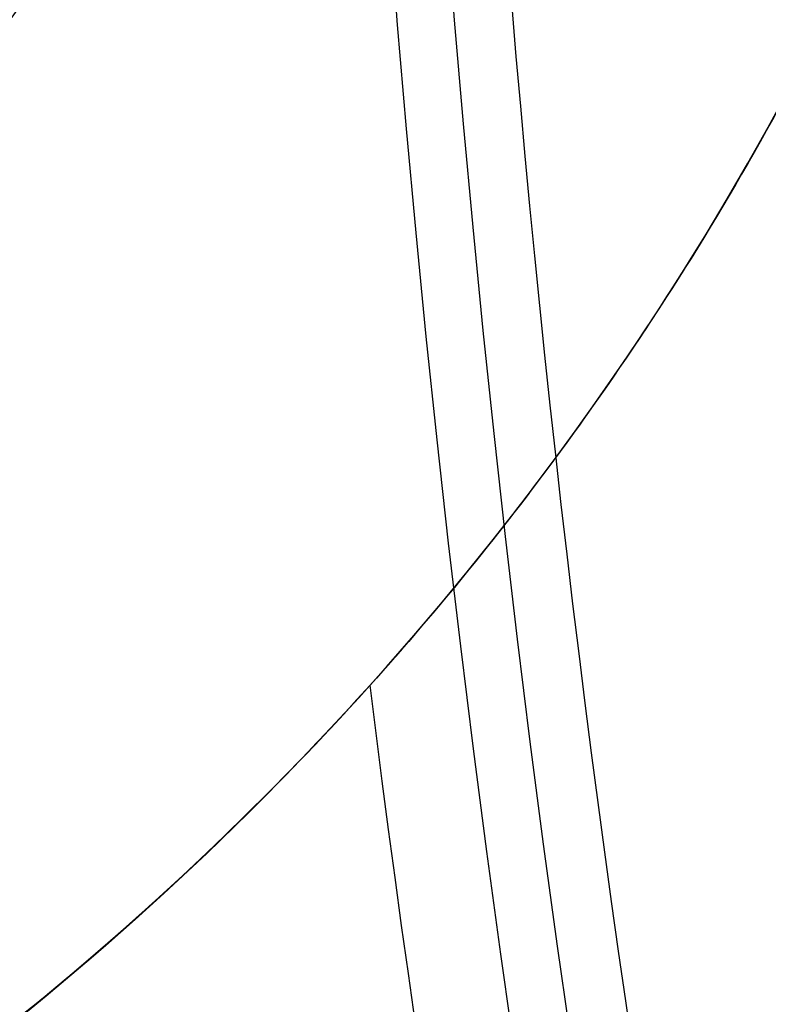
# Model space of a CAD drawing. Header units: millimetres. Extents: x -90 to 90, y -91 to 90.
# Tile 390 of 656: x -14.369 to -13.726, y -2.014 to -1.169. Entities that reach past the tile are written whole.
import ezdxf

# ---------------------------------------------------------------- set-up
doc = ezdxf.new("R2010")
doc.units = ezdxf.units.MM
doc.layers.add('Layer 01', color=7, linetype='Continuous', true_color=0x000000)

# ---------------------------------------------------------------- blocks, each defined once
blk = doc.blocks.new('PRT0036.stp')
at = {"layer": 'Layer 01', "extrusion": (0, 1, 0)}
blk.add_arc((16, 0, 9.046590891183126), 2.599999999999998, 129.7438298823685, 230.256170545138, dxfattribs=at)
at = {"layer": 'Layer 01', "extrusion": (0, -1, 0)}
for centre, radius, start in [((0, 0, -7.283974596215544), 34, 0), ((0, 0, -4.249999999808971), 34, 91.68538595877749), ((0, 0, -0.3000000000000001), 32, 0), ((0, 0, -0.3000000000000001), 22, 0)]:
    blk.add_arc(centre, radius, start, 180, dxfattribs=at)
at = {"layer": 'Layer 01'}
for points, knots in [([(0, 10, 33), (-2.159844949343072, 10.00000000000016, 33.00000000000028), (-4.319636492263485, 10.00000000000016, 32.78727909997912), (-8.556324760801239, 10.00000000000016, 31.94454940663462), (-10.63311672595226, 10.00000000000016, 31.31456145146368), (-14.62398981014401, 10.00000000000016, 29.66148769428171), (-16.53797224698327, 10.00000000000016, 28.63844276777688), (-20.12966313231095, 10.00000000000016, 26.23855164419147), (-21.80728276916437, 10.00000000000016, 24.86176478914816), (-24.86176478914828, 10.00000000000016, 21.80728276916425), (-26.23855164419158, 10.00000000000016, 20.12966313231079), (-28.63844276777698, 10.00000000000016, 16.53797224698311), (-29.66148769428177, 10.00000000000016, 14.62398981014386), (-31.31456145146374, 10.00000000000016, 10.6331167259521), (-31.94454940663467, 10.00000000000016, 8.556324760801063), (-32.78727909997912, 10.00000000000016, 4.319636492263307), (-33.00000000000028, 10.00000000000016, 2.159844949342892), (-33.00000000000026, 10.00000000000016, -2.159844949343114), (-32.78727909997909, 10.00000000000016, -4.319636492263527), (-31.94454940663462, 10.00000000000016, -8.556324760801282), (-31.31456145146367, 10.00000000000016, -10.63311672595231), (-29.66148769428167, 10.00000000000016, -14.62398981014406), (-28.63844276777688, 10.00000000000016, -16.53797224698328), (-26.23855164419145, 10.00000000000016, -20.12966313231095), (-24.86176478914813, 10.00000000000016, -21.80728276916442), (-21.80728276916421, 10.00000000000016, -24.86176478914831), (-20.12966313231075, 10.00000000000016, -26.23855164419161), (-16.53797224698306, 10.00000000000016, -28.638442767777), (-14.62398981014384, 10.00000000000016, -29.66148769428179), (-10.63311672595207, 10.00000000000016, -31.31456145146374), (-8.556324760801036, 10.00000000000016, -31.94454940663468), (-4.31963649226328, 10.00000000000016, -32.78727909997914), (-2.159844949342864, 10.00000000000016, -33.00000000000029), (0, 10, -33)], [-103.8389079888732, -103.8389079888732, -103.8389079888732, -103.8389079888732, -97.34897623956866, -97.34897623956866, -90.85904449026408, -90.85904449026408, -84.36911274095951, -84.36911274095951, -77.87918099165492, -77.87918099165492, -71.38924924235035, -71.38924924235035, -64.89931749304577, -64.89931749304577, -58.40938574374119, -58.40938574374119, -51.91945399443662, -51.91945399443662, -45.42952224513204, -45.42952224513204, -38.93959049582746, -38.93959049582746, -32.44965874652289, -32.44965874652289, -25.95972699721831, -25.95972699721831, -19.46979524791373, -19.46979524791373, -12.97986349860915, -12.97986349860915, -6.489931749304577, -6.489931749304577, 0, 0, 0, 0]), ([(14.1741475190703, 9.390205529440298, 0.1848618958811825), (14.150997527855, 9.390205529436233, 1.959870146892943), (13.79056606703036, 9.390205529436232, 3.729894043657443), (12.44495686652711, 9.390205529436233, 7.015331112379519), (11.46022288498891, 9.390205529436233, 8.529660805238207), (9.003000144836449, 9.390205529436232, 11.09224100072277), (7.531321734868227, 9.390205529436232, 12.13964640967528), (4.305237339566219, 9.390205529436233, 13.62192179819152), (2.551895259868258, 9.390205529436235, 14.05630294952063), (-0.9930523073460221, 9.390205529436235, 14.25151462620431), (-2.783488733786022, 9.390205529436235, 14.01228077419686), (-6.152823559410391, 9.390205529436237, 12.89319914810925), (-7.73061081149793, 9.390205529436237, 12.01372042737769), (-10.45435276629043, 9.390205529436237, 9.73644340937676), (-11.59940922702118, 9.390205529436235, 8.3393961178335), (-13.29763032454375, 9.390205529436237, 5.221575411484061), (-13.85023491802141, 9.390205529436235, 3.501830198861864), (-14.0681448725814, 9.390205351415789, 1.74009654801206)], [-42.85333649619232, -42.85333649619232, -42.85333649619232, -42.85333649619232, -37.49666943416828, -37.49666943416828, -32.14000237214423, -32.14000237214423, -26.78333531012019, -26.78333531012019, -21.42666824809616, -21.42666824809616, -16.07000118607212, -16.07000118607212, -10.71333412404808, -10.71333412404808, -5.35666706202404, -5.35666706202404, 0, 0, 0, 0]), ([(-14.9417249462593, 8.29999999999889, 2.374879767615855), (-14.71239990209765, 8.3, 2.272689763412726), (-14.50172978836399, 8.299999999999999, 2.139591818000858), (-14.12019176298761, 8.3, 1.813708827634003), (-13.95588208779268, 8.3, 1.626114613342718), (-13.6825780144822, 8.300000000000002, 1.205310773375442), (-13.578349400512, 8.3, 0.9789632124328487), (-13.4356698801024, 8.300000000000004, 0.4975178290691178), (-13.4, 8.3, 0.2514376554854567), (-13.4, 8.3)], [0, 0, 0, 0, 0.7511484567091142, 0.7511484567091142, 1.502296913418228, 1.502296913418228, 2.253445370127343, 2.253445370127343, 3.004593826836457, 3.004593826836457, 3.004593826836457, 3.004593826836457]), ([(-34, 8.267949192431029), (-34.00000000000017, 8.26794919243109, 2.225294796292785), (-33.78083301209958, 8.26794919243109, 4.450534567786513), (-32.91256605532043, 8.26794919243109, 8.815607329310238), (-32.26348755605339, 8.26794919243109, 10.95533238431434), (-30.56032065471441, 8.26794919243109, 15.06714101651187), (-29.50627436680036, 8.26794919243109, 17.03912292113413), (-27.03365926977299, 8.26794919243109, 20.73965292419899), (-25.6151516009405, 8.26794919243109, 22.46810951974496), (-22.46810951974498, 8.267949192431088, 25.61515160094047), (-20.73965292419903, 8.267949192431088, 27.03365926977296), (-17.03912292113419, 8.267949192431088, 29.50627436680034), (-15.06714101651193, 8.267949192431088, 30.56032065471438), (-10.9553323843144, 8.267949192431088, 32.26348755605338), (-8.815607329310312, 8.267949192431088, 32.91256605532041), (-4.450534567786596, 8.267949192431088, 33.78083301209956), (-2.22529479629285, 8.267949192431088, 34.00000000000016), (0, 8.26794919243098, 34)], [-53.49277078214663, -53.49277078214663, -53.49277078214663, -53.49277078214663, -46.8061744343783, -46.8061744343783, -40.11957808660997, -40.11957808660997, -33.43298173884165, -33.43298173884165, -26.74638539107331, -26.74638539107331, -20.05978904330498, -20.05978904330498, -13.37319269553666, -13.37319269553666, -6.686596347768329, -6.686596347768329, 0, 0, 0, 0]), ([(-34, 6.3), (-34.00000000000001, 6.300000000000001, 2.225294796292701), (-33.78083301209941, 6.300000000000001, 4.450534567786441), (-32.91256605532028, 6.300000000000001, 8.815607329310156), (-32.26348755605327, 6.300000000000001, 10.95533238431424), (-30.56032065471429, 6.300000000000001, 15.06714101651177), (-29.50627436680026, 6.300000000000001, 17.039122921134), (-27.0336592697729, 6.300000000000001, 20.73965292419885), (-25.61515160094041, 6.300000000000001, 22.46810951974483), (-22.4681095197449, 6.3, 25.61515160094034), (-20.73965292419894, 6.300000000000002, 27.03365926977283), (-17.03912292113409, 6.3, 29.5062743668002), (-15.06714101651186, 6.300000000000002, 30.56032065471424), (-10.95533238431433, 6.300000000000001, 32.26348755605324), (-8.815607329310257, 6.300000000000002, 32.91256605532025), (-4.450534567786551, 6.3, 33.7808330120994), (-2.225294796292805, 6.300000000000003, 34.00000000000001), (2.22529479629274, 6.300000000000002, 34.00000000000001), (4.450534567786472, 6.300000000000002, 33.78083301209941), (8.815607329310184, 6.299999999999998, 32.91256605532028), (10.95533238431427, 6.300000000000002, 32.26348755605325), (15.06714101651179, 6.3, 30.56032065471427), (17.03912292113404, 6.300000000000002, 29.50627436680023), (20.73965292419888, 6.3, 27.03365926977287), (22.46810951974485, 6.300000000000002, 25.61515160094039), (25.61515160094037, 6.3, 22.46810951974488), (27.03365926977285, 6.300000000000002, 20.73965292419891), (29.50627436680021, 6.299999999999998, 17.03912292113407), (30.56032065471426, 6.300000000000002, 15.06714101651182), (32.26348755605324, 6.3, 10.9553323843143), (32.91256605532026, 6.300000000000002, 8.815607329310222), (33.78083301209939, 6.299999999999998, 4.450534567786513), (33.99999999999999, 6.3, 2.225294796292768), (34, 6.3)], [0, 0, 0, 0, 6.686596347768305, 6.686596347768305, 13.37319269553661, 13.37319269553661, 20.05978904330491, 20.05978904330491, 26.74638539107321, 26.74638539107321, 33.43298173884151, 33.43298173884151, 40.11957808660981, 40.11957808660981, 46.80617443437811, 46.80617443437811, 53.49277078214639, 53.49277078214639, 60.1793671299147, 60.1793671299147, 66.86596347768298, 66.86596347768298, 73.55255982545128, 73.55255982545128, 80.23915617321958, 80.23915617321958, 86.92575252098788, 86.92575252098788, 93.61234886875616, 93.61234886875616, 100.2989452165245, 100.2989452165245, 106.9855415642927, 106.9855415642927, 106.9855415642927, 106.9855415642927]), ([(-33.2, 5.5), (-33.2, 5.499999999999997, 2.172934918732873), (-32.98598988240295, 5.499999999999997, 4.345816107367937), (-32.13815273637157, 5.499999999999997, 8.608181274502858), (-31.50434667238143, 5.499999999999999, 10.69755985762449), (-29.84125428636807, 5.5, 14.71262005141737), (-28.81200908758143, 5.499999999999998, 16.6382023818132), (-26.39757316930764, 5.499999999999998, 20.25166109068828), (-25.01244215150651, 5.499999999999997, 21.93944811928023), (-21.93944811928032, 5.499999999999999, 25.01244215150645), (-20.25166109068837, 5.499999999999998, 26.39757316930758), (-16.63820238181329, 5.499999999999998, 28.81200908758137), (-14.71262005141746, 5.499999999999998, 29.84125428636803), (-10.69755985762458, 5.499999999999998, 31.50434667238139), (-8.608181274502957, 5.499999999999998, 32.13815273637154), (-4.345816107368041, 5.499999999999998, 32.98598988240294), (-2.172934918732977, 5.499999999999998, 33.2), (2.172934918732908, 5.499999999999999, 33.2), (4.345816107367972, 5.499999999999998, 32.98598988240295), (8.60818127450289, 5.499999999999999, 32.13815273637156), (10.69755985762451, 5.499999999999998, 31.50434667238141), (14.71262005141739, 5.499999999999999, 29.84125428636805), (16.63820238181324, 5.499999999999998, 28.81200908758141), (20.25166109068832, 5.499999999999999, 26.39757316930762), (21.93944811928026, 5.499999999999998, 25.01244215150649), (25.01244215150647, 5.499999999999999, 21.93944811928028), (26.3975731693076, 5.499999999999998, 20.25166109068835), (28.81200908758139, 5.499999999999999, 16.63820238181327), (29.84125428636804, 5.499999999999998, 14.71262005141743), (31.50434667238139, 5.499999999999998, 10.69755985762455), (32.13815273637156, 5.499999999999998, 8.608181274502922), (32.98598988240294, 5.499999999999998, 4.345816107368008), (33.2, 5.499999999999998, 2.172934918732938), (33.2, 5.5)], [-104.4682347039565, -104.4682347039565, -104.4682347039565, -104.4682347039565, -97.93897003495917, -97.93897003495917, -91.4097053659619, -91.4097053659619, -84.88044069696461, -84.88044069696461, -78.35117602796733, -78.35117602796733, -71.82191135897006, -71.82191135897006, -65.29264668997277, -65.29264668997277, -58.76338202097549, -58.76338202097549, -52.23411735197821, -52.23411735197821, -45.70485268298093, -45.70485268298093, -39.17558801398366, -39.17558801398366, -32.64632334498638, -32.64632334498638, -26.1170586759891, -26.1170586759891, -19.58779400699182, -19.58779400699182, -13.05852933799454, -13.05852933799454, -6.529264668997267, -6.529264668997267, 0, 0, 0, 0]), ([(34, 4.7), (34, 4.700000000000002, 2.225294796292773), (33.78083301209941, 4.700000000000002, 4.45053456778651), (32.91256605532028, 4.700000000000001, 8.81560732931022), (32.26348755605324, 4.700000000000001, 10.9553323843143), (30.56032065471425, 4.700000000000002, 15.06714101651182), (29.50627436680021, 4.699999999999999, 17.03912292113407), (27.03365926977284, 4.700000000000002, 20.73965292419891), (25.61515160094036, 4.700000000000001, 22.46810951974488), (22.46810951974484, 4.700000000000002, 25.61515160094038), (20.73965292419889, 4.700000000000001, 27.03365926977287), (17.03912292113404, 4.700000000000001, 29.50627436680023), (15.06714101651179, 4.700000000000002, 30.56032065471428), (10.95533238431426, 4.7, 32.26348755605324), (8.815607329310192, 4.700000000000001, 32.91256605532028), (4.450534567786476, 4.7, 33.78083301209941), (2.225294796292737, 4.700000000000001, 34), (-2.225294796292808, 4.7, 34), (-4.450534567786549, 4.700000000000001, 33.7808330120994), (-8.81560732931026, 4.7, 32.91256605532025), (-10.95533238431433, 4.700000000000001, 32.26348755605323), (-15.06714101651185, 4.699999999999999, 30.56032065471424), (-17.0391229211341, 4.700000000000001, 29.50627436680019), (-20.73965292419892, 4.7, 27.03365926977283), (-22.46810951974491, 4.7, 25.61515160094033), (-25.61515160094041, 4.700000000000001, 22.46810951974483), (-27.03365926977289, 4.700000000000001, 20.73965292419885), (-29.50627436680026, 4.7, 17.03912292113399), (-30.56032065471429, 4.700000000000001, 15.06714101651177), (-32.26348755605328, 4.700000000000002, 10.95533238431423), (-32.91256605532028, 4.700000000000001, 8.815607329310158), (-33.78083301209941, 4.700000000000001, 4.450534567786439), (-34.00000000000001, 4.700000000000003, 2.225294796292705), (-34, 4.7)], [0, 0, 0, 0, 6.686596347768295, 6.686596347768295, 13.37319269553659, 13.37319269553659, 20.05978904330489, 20.05978904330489, 26.74638539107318, 26.74638539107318, 33.43298173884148, 33.43298173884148, 40.11957808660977, 40.11957808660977, 46.80617443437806, 46.80617443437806, 53.49277078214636, 53.49277078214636, 60.17936712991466, 60.17936712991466, 66.86596347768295, 66.86596347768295, 73.55255982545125, 73.55255982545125, 80.23915617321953, 80.23915617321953, 86.92575252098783, 86.92575252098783, 93.61234886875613, 93.61234886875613, 100.2989452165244, 100.2989452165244, 106.9855415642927, 106.9855415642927, 106.9855415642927, 106.9855415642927]), ([(-1.000050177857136, 3.799999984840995, 35.1530785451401), (-3.259147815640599, 3.799999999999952, 35.0888117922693), (-5.511988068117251, 3.79999999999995, 34.80610212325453), (-9.921862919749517, 3.79999999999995, 33.81424838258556), (-12.07879615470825, 3.79999999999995, 33.10512710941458), (-16.21692616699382, 3.799999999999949, 31.28670745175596), (-18.19802782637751, 3.799999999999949, 30.17745086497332), (-21.91107574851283, 3.799999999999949, 27.59984632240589), (-23.64293666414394, 3.79999999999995, 26.13155761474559), (-26.79331654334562, 3.799999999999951, 22.89028060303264), (-28.2117630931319, 3.79999999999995, 21.11736680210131), (-30.6827384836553, 3.79999999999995, 17.33252193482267), (-31.73521052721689, 3.799999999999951, 15.32067786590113), (-33.43522012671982, 3.799999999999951, 11.13251151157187), (-34.08271860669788, 3.799999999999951, 8.956285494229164), (-34.94876903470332, 3.799999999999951, 4.519988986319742), (-35.16730107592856, 3.79999999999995, 2.260020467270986), (-35.1673010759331, 3.799999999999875)], [-54.32439559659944, -54.32439559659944, -54.32439559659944, -54.32439559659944, -47.53384614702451, -47.53384614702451, -40.74329669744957, -40.74329669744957, -33.95274724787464, -33.95274724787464, -27.16219779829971, -27.16219779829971, -20.37164834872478, -20.37164834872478, -13.58109889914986, -13.58109889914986, -6.79054944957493, -6.79054944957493, 0, 0, 0, 0]), ([(-34, 3.799999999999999), (-33.99999999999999, 3.799999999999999, 2.183620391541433), (-33.78898997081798, 3.8, 4.367190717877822), (-32.95273972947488, 3.799999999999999, 8.653620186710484), (-32.32751869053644, 3.8, 10.75638105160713), (-30.68596611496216, 3.8, 14.80336723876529), (-29.6696722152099, 3.8, 16.74749977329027), (-27.28356780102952, 3.8, 20.40527201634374), (-25.91381199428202, 3.8, 22.11882786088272), (-22.87146057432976, 3.800000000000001, 25.25201950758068), (-21.19893471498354, 3.800000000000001, 26.67158347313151), (-17.61292747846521, 3.800000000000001, 29.16424152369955), (-15.69952831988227, 3.800000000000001, 30.23727845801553), (-11.7025760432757, 3.800000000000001, 31.99715474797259), (-9.61911456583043, 3.800000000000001, 32.68395375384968), (-5.359136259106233, 3.800000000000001, 33.64591886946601), (-3.182717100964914, 3.800000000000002, 33.92106292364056), (-1.00002211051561, 3.79999999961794, 33.98528974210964)], [-52.48788277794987, -52.48788277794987, -52.48788277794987, -52.48788277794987, -45.92689743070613, -45.92689743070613, -39.3659120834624, -39.3659120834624, -32.80492673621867, -32.80492673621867, -26.24394138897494, -26.24394138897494, -19.6829560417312, -19.6829560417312, -13.12197069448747, -13.12197069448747, -6.560985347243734, -6.560985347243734, 0, 0, 0, 0]), ([(-19.85428280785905, 2.899999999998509, 2.22724458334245e-08), (-19.85428280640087, 2.899999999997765, 1.299459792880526), (-19.72630035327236, 2.899999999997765, 2.598887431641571), (-19.21927630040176, 2.899999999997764, 5.147869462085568), (-18.84024723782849, 2.899999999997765, 6.397360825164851), (-17.84568378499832, 2.899999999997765, 8.798449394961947), (-17.23017398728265, 2.899999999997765, 9.949987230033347), (-15.78629165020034, 2.899999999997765, 12.1109098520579), (-14.95795481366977, 2.899999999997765, 13.12024120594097), (-13.12024118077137, 2.899999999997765, 14.95795483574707), (-12.11090982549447, 2.899999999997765, 15.78629167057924), (-9.94998720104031, 2.899999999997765, 17.23017400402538), (-8.798449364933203, 2.899999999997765, 17.84568379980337), (-6.397360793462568, 2.899999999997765, 18.84024724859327), (-5.147869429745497, 2.899999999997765, 19.21927630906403), (-2.598887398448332, 2.899999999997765, 19.72630035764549), (-1.299459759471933, 2.899999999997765, 19.85428280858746), (1.299459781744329, 2.899999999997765, 19.85428280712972), (2.598887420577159, 2.899999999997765, 19.72630035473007), (5.147869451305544, 2.899999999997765, 19.21927630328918), (6.397360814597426, 2.899999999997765, 18.84024724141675), (8.79844938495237, 2.899999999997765, 17.84568378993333), (9.949987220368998, 2.899999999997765, 17.23017399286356), (12.11090984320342, 2.899999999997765, 15.78629165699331), (13.12024119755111, 2.899999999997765, 14.95795482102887), (14.95795482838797, 2.899999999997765, 13.12024118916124), (15.78629166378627, 2.899999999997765, 12.11090983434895), (17.23017399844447, 2.899999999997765, 9.949987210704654), (17.84568379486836, 2.899999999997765, 8.798449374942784), (18.84024724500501, 2.899999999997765, 6.397360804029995), (19.21927630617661, 2.899999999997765, 5.147869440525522), (19.72630035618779, 2.899999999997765, 2.598887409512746), (19.85428280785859, 2.899999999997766, 1.299459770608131), (19.85428280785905, 2.899999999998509)], [-62.47415287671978, -62.47415287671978, -62.47415287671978, -62.47415287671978, -58.56951832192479, -58.56951832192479, -54.66488376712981, -54.66488376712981, -50.76024921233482, -50.76024921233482, -46.85561465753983, -46.85561465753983, -42.95098010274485, -42.95098010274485, -39.04634554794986, -39.04634554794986, -35.14171099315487, -35.14171099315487, -31.23707643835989, -31.23707643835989, -27.3324418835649, -27.3324418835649, -23.42780732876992, -23.42780732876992, -19.52317277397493, -19.52317277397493, -15.61853821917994, -15.61853821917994, -11.71390366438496, -11.71390366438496, -7.809269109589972, -7.809269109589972, -3.904634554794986, -3.904634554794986, 0, 0, 0, 0]), ([(10.94464458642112, 0.6, 30.07016386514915), (9.74065215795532, 0.5999999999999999, 30.50838127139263), (8.514049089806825, 0.5999999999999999, 30.87313918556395), (6.018831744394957, 0.6000000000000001, 31.45498748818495), (4.757202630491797, 0.6000000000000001, 31.67031383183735), (2.210277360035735, 0.6000000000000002, 31.94929181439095), (0.931944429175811, 0.6000000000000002, 32.01204827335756), (-1.630062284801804, 0.6000000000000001, 31.98414404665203), (-2.906715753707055, 0.6, 31.89342814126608), (-5.446960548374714, 0.6000000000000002, 31.55904298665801), (-6.703575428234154, 0.6000000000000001, 31.31615927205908), (-9.185527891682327, 0.6000000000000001, 30.68010187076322), (-10.4040332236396, 0.6000000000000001, 30.28854317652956), (-12.79200122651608, 0.6000000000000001, 29.35996045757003), (-13.95487409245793, 0.6, 28.82535765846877), (-16.21451706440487, 0.6000000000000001, 27.61760325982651), (-17.30503457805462, 0.6000000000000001, 26.94764430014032), (-19.40385734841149, 0.5999999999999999, 25.47808653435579), (-20.4063371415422, 0.6, 24.68240587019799), (-22.3141572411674, 0.5999999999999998, 22.97217795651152), (-23.21418298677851, 0.5999999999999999, 22.06221800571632), (-24.9035646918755, 0.5999999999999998, 20.13591416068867), (-25.68819342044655, 0.6, 19.12476075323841), (-27.13484229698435, 0.5999999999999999, 17.0100825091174), (-27.79279052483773, 0.6, 15.91227670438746), (-28.97590279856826, 0.5999999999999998, 13.63963454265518), (-29.49770879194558, 0.6, 12.47096351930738), (-30.40027052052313, 0.5999999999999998, 10.07303954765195), (-30.77843036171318, 0.5999999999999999, 8.85030957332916), (-31.38746210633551, 0.5999999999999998, 6.361587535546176), (-31.61651557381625, 0.6, 5.10256497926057), (-31.92330311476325, 0.5999999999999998, 2.558468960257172), (-32, 0.5999999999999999, 1.281629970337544), (-32, 0.5999999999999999)], [-61.47249968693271, -61.47249968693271, -61.47249968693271, -61.47249968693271, -57.63046845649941, -57.63046845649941, -53.78843722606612, -53.78843722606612, -49.94640599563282, -49.94640599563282, -46.10437476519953, -46.10437476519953, -42.26234353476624, -42.26234353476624, -38.42031230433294, -38.42031230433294, -34.57828107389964, -34.57828107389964, -30.73624984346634, -30.73624984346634, -26.89421861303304, -26.89421861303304, -23.05218738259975, -23.05218738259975, -19.21015615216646, -19.21015615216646, -15.36812492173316, -15.36812492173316, -11.52609369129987, -11.52609369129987, -7.684062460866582, -7.684062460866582, -3.842031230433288, -3.842031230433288, 0, 0, 0, 0]), ([(-7.52444315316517, 0.6, 20.6732376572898), (-9.629203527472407, 0.5999999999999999, 19.90716753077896), (-11.6157675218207, 0.6, 18.81730120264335), (-15.16973535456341, 0.6, 16.09024577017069), (-16.73662598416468, 0.6000000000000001, 14.45345046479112), (-19.3060639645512, 0.6000000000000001, 10.78391273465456), (-20.30824027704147, 0.6, 8.751700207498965), (-21.65530555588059, 0.6000000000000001, 4.479354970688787), (-22.00000000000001, 0.6, 2.239839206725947), (-22, 0.5999999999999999)], [-26.98226273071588, -26.98226273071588, -26.98226273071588, -26.98226273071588, -20.23669704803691, -20.23669704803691, -13.49113136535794, -13.49113136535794, -6.745565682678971, -6.745565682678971, 0, 0, 0, 0]), ([(-19.7002753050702, 0.3414953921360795, 0.190001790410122), (-19.68787789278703, 0.3414953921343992, 1.475423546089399), (-19.54927202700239, 0.3414953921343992, 2.759596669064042), (-19.02492397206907, 0.3414953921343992, 5.276521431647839), (-18.63919459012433, 0.3414953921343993, 6.509211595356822), (-17.63532057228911, 0.3414953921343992, 8.876084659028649), (-17.01720045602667, 0.3414953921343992, 10.01020974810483), (-15.5721430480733, 0.3414953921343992, 12.13662932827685), (-14.74524105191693, 0.3414953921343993, 13.12887188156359), (-12.91419365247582, 0.3414953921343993, 14.93362021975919), (-11.91009297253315, 0.3414953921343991, 15.74608192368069), (-9.762991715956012, 0.3414953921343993, 17.16022736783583), (-8.620043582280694, 0.3414953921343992, 17.76187656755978), (-6.238896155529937, 0.3414953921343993, 18.73140638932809), (-5.000755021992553, 0.3414953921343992, 19.09926333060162), (-2.476508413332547, 0.3414953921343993, 19.58714672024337), (-1.190464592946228, 0.3414953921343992, 19.70716125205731), (1.380468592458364, 0.3414953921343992, 19.69476369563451), (2.665295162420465, 0.3414953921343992, 19.56235191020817), (5.184719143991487, 0.3414953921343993, 19.05014692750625), (6.419255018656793, 0.3414953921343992, 18.67036624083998), (8.790941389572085, 0.3414953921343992, 17.6779172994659), (9.92803395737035, 0.3414953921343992, 17.06527328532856), (12.0613970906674, 0.3414953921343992, 15.63048658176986), (13.05761554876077, 0.3414953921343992, 14.80837893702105), (14.87117247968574, 0.3414953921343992, 12.9860555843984), (15.68846665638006, 0.3414953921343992, 11.98588438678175), (17.11294929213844, 0.3414953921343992, 9.845627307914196), (17.72010295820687, 0.3414953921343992, 8.705593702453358), (18.70110374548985, 0.3414953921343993, 6.329149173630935), (19.07492690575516, 0.3414953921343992, 5.092796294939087), (19.57497690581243, 0.3414953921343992, 2.570931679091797), (19.70119153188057, 0.3414953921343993, 1.285481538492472), (19.70119153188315, 0.341495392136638)], [-61.80151486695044, -61.80151486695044, -61.80151486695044, -61.80151486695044, -57.93892018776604, -57.93892018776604, -54.07632550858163, -54.07632550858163, -50.21373082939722, -50.21373082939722, -46.35113615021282, -46.35113615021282, -42.48854147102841, -42.48854147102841, -38.62594679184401, -38.62594679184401, -34.7633521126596, -34.7633521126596, -30.9007574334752, -30.9007574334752, -27.0381627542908, -27.0381627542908, -23.17556807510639, -23.17556807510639, -19.31297339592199, -19.31297339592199, -15.45037871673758, -15.45037871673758, -11.58778403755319, -11.58778403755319, -7.725189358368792, -7.725189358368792, -3.862594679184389, -3.862594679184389, 0, 0, 0, 0]), ([(35.30000000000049, 1.741951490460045e-14), (35.29999999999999, 0, 2.317645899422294), (35.07379985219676, 0, 4.613746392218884), (34.16964094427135, 0, 9.15963034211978), (33.49976935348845, 0, 11.36765345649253), (31.72612564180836, 0, 15.64979686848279), (30.63836150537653, 0, 17.68470797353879), (28.06339312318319, 0, 21.53855047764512), (26.59953860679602, 0, 23.32214908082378), (23.32220014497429, 0, 26.59958967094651), (21.53851035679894, 0, 28.06333307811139), (17.68474809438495, 0, 30.63842155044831), (15.64976923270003, 0, 31.72605892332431), (11.36768109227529, 0, 33.49983607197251), (9.159616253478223, 0, 34.16957011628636), (4.613760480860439, 0, 35.07387068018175), (2.317464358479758, 0, 35.29996389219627), (-2.31746435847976, 0, 35.30003610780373), (-4.613746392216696, 0, 35.07379985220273), (-9.15963034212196, 0, 34.16964094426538), (-11.36765345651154, 0, 33.49976935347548), (-15.64979686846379, 0, 31.72612564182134), (-17.68470797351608, 0, 30.63836150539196), (-21.53855047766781, 0, 28.06339312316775), (-23.32214908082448, 0, 26.59953860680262), (-26.59958967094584, 0, 23.32220014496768), (-28.06333307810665, 0, 21.53851035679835), (-30.63842155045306, 0, 17.68474809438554), (-31.72605892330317, 0, 15.64976923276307), (-33.49983607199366, 0, 11.36768109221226), (-34.16953399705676, 0, 9.159797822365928), (-35.07390679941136, 0, 4.613578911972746), (-35.3, 0, 2.31801612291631), (-35.30000000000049, 1.72749546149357e-14)], [0, 0, 0, 0, 6.942328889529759, 6.942328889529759, 13.88465777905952, 13.88465777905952, 20.82698666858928, 20.82698666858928, 27.76931555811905, 27.76931555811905, 34.71164444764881, 34.71164444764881, 41.65397333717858, 41.65397333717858, 48.59630222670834, 48.59630222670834, 55.53863111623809, 55.53863111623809, 62.48096000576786, 62.48096000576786, 69.42328889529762, 69.42328889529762, 76.36561778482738, 76.36561778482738, 83.30794667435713, 83.30794667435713, 90.2502755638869, 90.2502755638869, 97.19260445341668, 97.19260445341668, 104.1349333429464, 104.1349333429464, 111.0772622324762, 111.0772622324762, 111.0772622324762, 111.0772622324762]), ([(-32, 0), (-32.00000000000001, 0, 2.100964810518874), (-31.79493604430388, 0, 4.18246595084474), (-30.97532190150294, 0, 8.303314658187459), (-30.36804663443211, 0, 10.30498535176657), (-28.7602434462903, 0, 14.18675431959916), (-27.77413022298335, 0, 16.03148994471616), (-25.43992496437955, 0, 19.52500496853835), (-24.11286956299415, 0, 21.14191336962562), (-21.14196443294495, 0, 24.11292062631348), (-19.52496484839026, 0, 25.43986492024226), (-16.03153006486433, 0, 27.77419026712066), (-14.18672668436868, 0, 28.76017672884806), (-10.30501298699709, 0, 30.36811335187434), (-8.303300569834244, 0, 30.97525107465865), (-4.182480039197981, 0, 31.79500687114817), (-2.100783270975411, 0, 31.99996389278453), (2.100783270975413, 0, 32.00003610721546), (4.182465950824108, 0, 31.79493604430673), (8.303314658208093, 0, 30.97532190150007), (10.30498535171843, 0, 30.36804663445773), (14.18675431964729, 0, 28.76024344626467), (16.03148994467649, 0, 27.77413022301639), (19.52500496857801, 0, 25.43992496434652), (21.14191336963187, 0, 24.11286956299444), (24.11292062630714, 0, 21.14196443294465), (25.43986492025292, 0, 19.52496484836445), (27.77419026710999, 0, 16.03153006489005), (28.76017672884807, 0, 14.18672668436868), (30.36811335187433, 0, 10.30501298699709), (30.975214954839, 0, 8.303482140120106), (31.79504299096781, 0, 4.182298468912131), (32.00000000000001, 0, 2.101335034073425), (32, 0)], [-100.6932640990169, -100.6932640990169, -100.6932640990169, -100.6932640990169, -94.39993509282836, -94.39993509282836, -88.1066060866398, -88.1066060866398, -81.81327708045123, -81.81327708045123, -75.51994807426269, -75.51994807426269, -69.22661906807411, -69.22661906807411, -62.93329006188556, -62.93329006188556, -56.63996105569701, -56.63996105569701, -50.34663204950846, -50.34663204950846, -44.0533030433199, -44.0533030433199, -37.75997403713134, -37.75997403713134, -31.46664503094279, -31.46664503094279, -25.17331602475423, -25.17331602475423, -18.87998701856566, -18.87998701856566, -12.5866580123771, -12.5866580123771, -6.293329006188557, -6.293329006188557, 0, 0, 0, 0]), ([(-22, 0), (-22.00000000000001, 0, 1.444725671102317), (-21.85909205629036, 0, 2.875388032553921), (-21.29546028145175, 0, 5.708586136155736), (-20.87804450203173, 0, 7.084806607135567), (-19.77265492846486, 0, 9.753264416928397), (-19.0947015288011, 0, 11.02177845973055), (-17.48996141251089, 0, 13.42331179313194), (-16.57755988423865, 0, 14.53518954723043), (-14.53513848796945, 0, 16.57750882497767), (-13.42335191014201, 0, 17.49002145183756), (-11.02173834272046, 0, 19.09464148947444), (-9.753292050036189, 0, 19.77272164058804), (-7.084778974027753, 0, 20.87797778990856), (-5.70841864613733, 0, 21.29556722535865), (-2.875555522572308, 0, 21.85898511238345), (-1.44417391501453, 0, 22.00003610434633), (1.44417391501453, 0, 21.99996389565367), (2.875569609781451, 0, 21.85905593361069), (5.708404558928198, 0, 21.29549640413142), (7.084806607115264, 0, 20.87804450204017), (9.753264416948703, 0, 19.77265492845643), (11.02177845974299, 0, 19.09470152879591), (13.4233117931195, 0, 17.4899614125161), (14.53518954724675, 0, 16.57755988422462), (16.57750882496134, 0, 14.53513848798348), (17.49002145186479, 0, 13.4233519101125), (19.0946414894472, 0, 11.02173834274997), (19.7727216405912, 0, 9.753292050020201), (20.87797778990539, 0, 7.084778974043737), (21.29556722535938, 0, 5.708418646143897), (21.85898511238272, 0, 2.875555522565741), (22, 0, 1.444355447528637), (22, 0)], [0, 0, 0, 0, 4.326662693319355, 4.326662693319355, 8.653325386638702, 8.653325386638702, 12.97998807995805, 12.97998807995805, 17.3066507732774, 17.3066507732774, 21.63331346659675, 21.63331346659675, 25.9599761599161, 25.9599761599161, 30.28663885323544, 30.28663885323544, 34.61330154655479, 34.61330154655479, 38.93996423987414, 38.93996423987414, 43.26662693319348, 43.26662693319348, 47.59328962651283, 47.59328962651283, 51.91995231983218, 51.91995231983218, 56.24661501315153, 56.24661501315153, 60.57327770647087, 60.57327770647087, 64.89994039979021, 64.89994039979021, 69.22660309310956, 69.22660309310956, 69.22660309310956, 69.22660309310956]), ([(2.000000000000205, 0, 20.3557518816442), (0.5928323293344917, 2.341813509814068e-17, 20.49400938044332), (-0.8286795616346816, 4.949777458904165e-17, 20.48582829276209), (-3.639645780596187, 1.058655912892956e-16, 20.17693854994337), (-5.029013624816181, 1.36152034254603e-16, 19.87623939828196), (-7.716146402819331, 1.996357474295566e-16, 18.99518242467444), (-9.013828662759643, 2.32831064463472e-16, 18.41485170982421), (-11.46197057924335, 3.007100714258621e-16, 16.99938531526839), (-12.61235491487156, 3.353916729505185e-16, 16.16429318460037), (-14.7165905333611, 4.047570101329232e-16, 14.27507736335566), (-15.67037707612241, 4.394386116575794e-16, 13.22101179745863), (-17.34052910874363, 5.073176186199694e-16, 10.93900913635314), (-18.056843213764, 5.405129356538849e-16, 9.71114225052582), (-19.22133708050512, 6.03996648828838e-16, 7.134148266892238), (-19.66948101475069, 6.342830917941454e-16, 5.785100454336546), (-20.27841218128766, 6.906509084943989e-16, 3.02355255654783), (-20.4391806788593, 7.167305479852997e-16, 1.611137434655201), (-20.45281700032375, 7.401486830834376e-16, 0.1972597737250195)], [-33.99537814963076, -33.99537814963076, -33.99537814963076, -33.99537814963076, -29.74595588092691, -29.74595588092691, -25.49653361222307, -25.49653361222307, -21.24711134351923, -21.24711134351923, -16.99768907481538, -16.99768907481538, -12.74826680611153, -12.74826680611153, -8.49884453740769, -8.49884453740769, -4.249422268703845, -4.249422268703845, 0, 0, 0, 0])]:
    blk.add_open_spline(points, degree=3, knots=knots, dxfattribs=at)
for points in [[(-13.71253668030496, 9.692757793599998, 1.235923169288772), (-13.82297354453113, 9.634522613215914, 1.440315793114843), (-13.95154903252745, 9.540610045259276, 1.610651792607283), (-14.0681448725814, 9.390205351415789, 1.74009654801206)], [(-14.0681448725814, 9.390205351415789, 1.74009654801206), (-14.30821646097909, 9.080521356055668, 2.006623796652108), (-14.59660742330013, 8.7171196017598, 2.221091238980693), (-14.9417249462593, 8.29999999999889, 2.374879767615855)]]:
    blk.add_open_spline(points, degree=3, dxfattribs=at)
blk = doc.blocks.new('019_5.stp')
at = {"layer": 'Layer 01', "color": 254, "true_color": 0xcad1ee, "extrusion": (0, -1, 0)}
for centre, radius, start, end in [((0, 0, -162.9583883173), 15.93015846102, 0, 180), ((0, 0, -162.9583883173), 14.09270144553, 7.016709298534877e-15, 180), ((0, 0, -161.9583883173), 15.96507923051, 0, 180), ((0, 0, -160.9583883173), 19.35, 90, 270), ((-1.682209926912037e-12, 1.678657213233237e-12, -160.3803900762), 19.31970839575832, 89.99999999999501, 180), ((7.794953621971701e-29, 1.723629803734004e-12, -159.495549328), 18.66993389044, 4.904358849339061e-12, 179.9999999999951)]:
    blk.add_arc(centre, radius, start, end, dxfattribs=at)
at = {"layer": 'Layer 01', "color": 254, "true_color": 0xcad1ee, "extrusion": (0, 1, 0)}
for centre, radius, start, end in [((0, 0, 161.5608695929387), 14.04389901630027, 0, 180), ((0, 0, 160.9583883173), 16, 0, 180), ((0, 0, 160.66938919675), 19.33485419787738, 270, 89.99999999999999), ((-1.77635683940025e-15, 1.678845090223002e-12, 159.8408685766), 19.12712150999, 1.237105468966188e-24, 180)]:
    blk.add_arc(centre, radius, start, end, dxfattribs=at)
at = {"layer": 'Layer 01', "color": 254, "true_color": 0xcad1ee}
blk.add_open_spline([(-13.9949287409, 160.1633508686), (-13.99509658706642, 160.1633508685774, 1.831953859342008), (-13.63084168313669, 160.1633508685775, 3.663186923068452), (-12.22872490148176, 160.1633508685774, 7.048196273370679), (-11.19141469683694, 160.1633508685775, 8.600640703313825), (-8.600640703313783, 160.1633508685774, 11.19141469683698), (-7.048196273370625, 160.1633508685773, 12.22872490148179), (-3.663186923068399, 160.1633508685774, 13.63084168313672), (-1.831953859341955, 160.1633508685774, 13.99509658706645), (2.692645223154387e-28, 160.1633522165, 13.99493442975)], degree=3, knots=[0, 0, 0, 0, 5.531016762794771, 5.531016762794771, 11.06203352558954, 11.06203352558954, 16.59305028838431, 16.59305028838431, 22.12406705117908, 22.12406705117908, 22.12406705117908, 22.12406705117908], dxfattribs=at)
blk = doc.blocks.new('PRT0029.stp')
at = {"layer": 'Layer 01', "color": 254, "true_color": 0xcad1ee, "extrusion": (0, 1, 0)}
for centre, radius, start, end in [((0, 7.105427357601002e-15, 163.4583883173), 84.19405588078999, 270, 90), ((0, 0, 163.3583883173), 86.61948709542, 270, 89.99999999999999), ((0, 0, 163.3094089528), 86.44091896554, 270, 90), ((1.4210854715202e-14, 1.4210854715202e-14, 163.026705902), 86.98871596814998, 359.9999995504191, 90.00000000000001), ((0, 0, 162.8583883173), 17.25, 270, 89.99999999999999), ((0, 0, 162.2583883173), 17.25, 270, 90), ((1.915804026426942e-14, 2.117582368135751e-22, 160.9583883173), 87.09711189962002, 359.9999986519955, 180), ((0, 0, 160.9583883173), 16.25, 270, 90)]:
    blk.add_arc(centre, radius, start, end, dxfattribs=at)
at = {"layer": 'Layer 01', "color": 254, "true_color": 0xcad1ee, "extrusion": (0, -1, 0)}
for centre, radius, start, end in [((0, 0, -163.4583883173), 17.25, 90, 270), ((0, 0, -163.2147852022), 85.02352750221, 90, 270), ((0, -7.105427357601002e-15, -163.1761793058), 86.31232885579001, 90.00000000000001, 270), ((0, 0, -162.9998853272), 86.11792878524, 90, 270), ((0, 7.105427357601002e-15, -162.9820182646), 85.85610494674, 90.00000000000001, 270), ((0, 0, -162.9679404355), 85.96129086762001, 90, 270), ((0, 0, -162.2583883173), 16.25, 90.00000000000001, 270), ((0, 0, -161.99254710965), 87.04291393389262, 0, 180.0000006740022), ((0, 0, -161.6083883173), 16.25, 90, 270)]:
    blk.add_arc(centre, radius, start, end, dxfattribs=at)
at = {"layer": 'Layer 01', "color": 254, "true_color": 0xcad1ee}
blk.add_open_spline([(0, 163.2622693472, -86.88011973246), (-5.685570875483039, 163.2722688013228, -86.86912407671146), (-11.37100116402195, 163.2722688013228, -86.30915806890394), (-22.52364961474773, 163.2722688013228, -84.09075836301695), (-27.99059200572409, 163.2722688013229, -82.43237951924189), (-38.49615713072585, 163.2722688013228, -78.0808319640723), (-43.53452009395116, 163.2722688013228, -75.38777085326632), (-52.98927891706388, 163.2722688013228, -69.07030298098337), (-57.40544098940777, 163.2722688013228, -65.44605243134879), (-65.44605243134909, 163.2722688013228, -57.40544098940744), (-69.07030298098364, 163.2722688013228, -52.98927891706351), (-75.38777085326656, 163.2722688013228, -43.53452009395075), (-78.08083196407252, 163.2722688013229, -38.49615713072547), (-82.43237951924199, 163.2722688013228, -27.99059200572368), (-84.09075836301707, 163.2722688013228, -22.52364961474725), (-86.30915806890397, 163.2722688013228, -11.37100116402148), (-86.8691240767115, 163.2722688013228, -5.685570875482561), (-86.86912407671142, 163.2722688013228, 5.685570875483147), (-86.3091580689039, 163.2722688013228, 11.37100116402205), (-84.09075836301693, 163.2722688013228, 22.52364961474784), (-82.43237951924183, 163.2722688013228, 27.99059200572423), (-78.08083196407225, 163.2722688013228, 38.496157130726), (-75.38777085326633, 163.2722688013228, 43.53452009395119), (-69.07030298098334, 163.2722688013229, 52.98927891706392), (-65.44605243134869, 163.2722688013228, 57.40544098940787), (-57.40544098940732, 163.2722688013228, 65.44605243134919), (-52.98927891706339, 163.2722688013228, 69.07030298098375), (-43.53452009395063, 163.2722688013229, 75.38777085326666), (-38.49615713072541, 163.2722688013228, 78.08083196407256), (-27.99059200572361, 163.2722688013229, 82.43237951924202), (-22.5236496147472, 163.2722688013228, 84.09075836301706), (-11.37100116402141, 163.2722688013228, 86.30915806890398), (-5.685570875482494, 163.2722688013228, 86.8691240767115), (0, 163.2622693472, 86.88011973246)], degree=3, knots=[-273.3453413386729, -273.3453413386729, -273.3453413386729, -273.3453413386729, -256.2612575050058, -256.2612575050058, -239.1771736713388, -239.1771736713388, -222.0930898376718, -222.0930898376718, -205.0090060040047, -205.0090060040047, -187.9249221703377, -187.9249221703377, -170.8408383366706, -170.8408383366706, -153.7567545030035, -153.7567545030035, -136.6726706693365, -136.6726706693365, -119.5885868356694, -119.5885868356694, -102.5045030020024, -102.5045030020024, -85.42041916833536, -85.42041916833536, -68.3363353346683, -68.3363353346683, -51.25225150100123, -51.25225150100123, -34.16816766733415, -34.16816766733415, -17.08408383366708, -17.08408383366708, 0, 0, 0, 0], dxfattribs=at)
blk = doc.blocks.new('PRT0035.stp')
at = {"layer": 'Layer 01', "color": 254, "true_color": 0xcad1ee, "extrusion": (0, -1, 0)}
for centre, start in [((-16, 0, -11.4), 7.016709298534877e-15), ((-16, 0, -9.900000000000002), 0), ((-16, 0, -8.4), 7.016709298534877e-15)]:
    blk.add_arc(centre, 2, start, 180, dxfattribs=at)
blk = doc.blocks.new('PRT0033.stp')
at = {"layer": 'Layer 01', "color": 254, "true_color": 0xcad1ee, "extrusion": (0, -1, 0)}
for centre, radius in [((2.739100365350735e-33, 0, -0.5999999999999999), 32), ((3.984145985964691e-33, 0, -0.5999999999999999), 22)]:
    blk.add_arc(centre, radius, 7.016709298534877e-15, 180, dxfattribs=at)
at = {"layer": 'Layer 01', "color": 254, "true_color": 0xcad1ee, "extrusion": (0, 1, 0)}
for centre, radius, start in [((0, 0, 0.09999999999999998), 32, 0), ((0, 0, 0.09999999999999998), 22, 0), ((0, 0, -0.4), 32, 7.016709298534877e-15), ((1.77635683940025e-15, 0, -0.4), 22, 7.016709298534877e-15)]:
    blk.add_arc(centre, radius, start, 180, dxfattribs=at)
blk = doc.blocks.new('PRT0048.stp')
at = {"layer": 'Layer 01', "color": 254, "true_color": 0xcad1ee, "extrusion": (8.300619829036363e-07, 0.9999999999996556, 7.438009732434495e-12)}
blk.add_arc((0.0002175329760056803, -1.949089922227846e-09, 268.1584339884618), 30.9642539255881, 359.9994847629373, 179.9994845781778, dxfattribs=at)
at = {"layer": 'Layer 01', "color": 254, "true_color": 0xcad1ee, "extrusion": (0, 1, 0)}
for centre, radius, start, end in [((3.024924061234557e-17, -4.998665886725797e-12, 267.6180638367), 28.21689153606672, 270.0005154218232, 89.9994845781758), ((-3.181061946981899e-15, -2.556401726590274e-11, 246.9792816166), 34.28731122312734, 359.9994845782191, 179.9999999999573), ((3.552713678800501e-15, 0, 246.6522215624), 31.50647830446, 0, 90.00000000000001), ((0, 0, 207.634938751), 42.79908687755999, 7.016709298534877e-15, 180), ((3.552713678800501e-15, 0, 206.7833119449), 40.13174142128, 7.016709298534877e-15, 180), ((3.552713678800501e-15, 0, 179.1159768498), 57.38066773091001, 7.016709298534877e-15, 180), ((0, 7.105427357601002e-15, 164.5780997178), 89.36152625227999, 270, 90), ((0, -7.105427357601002e-15, 163.4060436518), 89.81931604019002, 270, 90), ((0, 0, 163.4083883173), 86.63919563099, 270, 89.99999999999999), ((0, 0, 163.0293226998), 87.03864744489, 270, 90), ((0, 0, 163.0308302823), 86.04226261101, 270, 90), ((-7.105427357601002e-15, 7.105427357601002e-15, 163.0159786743), 85.73198073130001, 0, 90), ((0, 0, 159.9583883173), 90, 270, 90), ((0, 0, 159.9583883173), 87.1995882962, 270, 90)]:
    blk.add_arc(centre, radius, start, end, dxfattribs=at)
at = {"layer": 'Layer 01', "color": 254, "true_color": 0xcad1ee, "extrusion": (0, -1, 0)}
for centre, radius, start, end in [((7.105427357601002e-15, 0, -227.1026768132), 37.59829551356, 7.016709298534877e-15, 180), ((4.372575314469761e-45, -4.70197740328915e-38, -226.5106198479), 34.86160617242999, 7.016709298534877e-15, 180), ((0, 0, -180.4898814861), 60.00284634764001, 0, 180), ((1.4210854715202e-14, -2.003730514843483e-11, -165.2447991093), 88.29438107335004, 90.00000000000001, 179.999999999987), ((0, 0, -163.2985380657), 86.91453746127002, 90.00000000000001, 270), ((0, 0, -163.226049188), 86.28389248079, 90.00000000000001, 270), ((0, 0, -162.9981252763), 85.86439921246, 90, 270), ((0, 0, -161.49385550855), 87.11911787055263, 90, 270)]:
    blk.add_arc(centre, radius, start, end, dxfattribs=at)
at = {"layer": 'Layer 01', "color": 254, "true_color": 0xcad1ee}
for points, weights, knots in [([(-22.00990536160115, 283.8921703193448, -0.0001979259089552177), (-22.01002193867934, 283.892170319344, 12.96349433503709), (-12.82253968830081, 283.892170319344, 22.00990536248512), (0, 283.8921703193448, 22.00990536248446), (12.8224539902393, 283.892170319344, 22.00990536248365), (22.00992279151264, 283.892170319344, 12.96359195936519), (22.00990536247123, 283.8921703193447, -2.9591398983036e-05)], [1.156538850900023, 0.9379609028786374, 0.9482861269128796, 1.18751452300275, 0.9482874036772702, 0.9379610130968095, 1.156535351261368], [2.479791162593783, 2.479791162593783, 2.479791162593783, 2.479791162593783, 57.45506930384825, 57.45506930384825, 57.45506930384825, 112.4300540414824, 112.4300540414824, 112.4300540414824, 112.4300540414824]), ([(2.297841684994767e-05, 282.5072435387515, -19.32522423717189), (-11.43149554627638, 282.5072435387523, -19.32523782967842), (-19.32522423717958, 282.5072435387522, -11.20895824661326), (-19.32522423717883, 282.5072435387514), (-19.32522423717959, 282.5072435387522, 11.20895824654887), (-11.43149554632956, 282.5072435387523, 19.32523782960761), (2.297832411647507e-05, 282.5072435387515, 19.32522423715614)], [1.145196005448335, 0.9345476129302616, 0.9531035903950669, 1.20086393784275, 0.9531035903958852, 0.9345476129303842, 1.145196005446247], [4.078677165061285, 4.078677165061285, 4.078677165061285, 4.078677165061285, 54.45870331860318, 54.45870331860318, 54.45870331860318, 104.8387294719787, 104.8387294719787, 104.8387294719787, 104.8387294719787]), ([(-32.83001490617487, 257.6009036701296, 4.278722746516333e-06), (-32.83001238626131, 257.6009036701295, 19.33491692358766), (-19.12760693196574, 257.6009036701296, 32.83001490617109), (0, 257.6009036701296, 32.83001490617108), (19.12753672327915, 257.6009036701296, 32.83001490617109), (32.82993117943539, 257.6009036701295, 19.33499690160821), (32.83001490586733, 257.6009036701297, 0.0001421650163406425)], [1.156761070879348, 0.9380314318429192, 0.9481978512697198, 1.18726032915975, 0.9481985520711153, 0.9380314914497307, 1.156759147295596], [2.69584269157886, 2.69584269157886, 2.69584269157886, 2.69584269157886, 63.39250888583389, 63.39250888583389, 63.39250888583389, 124.0889971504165, 124.0889971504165, 124.0889971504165, 124.0889971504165]), ([(0.0001449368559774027, 257.1668836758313, -30.06385752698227), (-17.70572918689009, 257.1668836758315, -30.06394288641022), (-30.06385752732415, 257.1668836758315, -17.51604864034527), (-30.06385752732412, 257.1668836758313), (-30.06385752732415, 257.1668836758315, 17.51601283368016), (-17.70576997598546, 257.1668836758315, 30.06390147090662), (7.461471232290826e-05, 257.1668836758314, 30.06385752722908)], [1.156763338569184, 0.9380313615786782, 0.9481970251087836, 1.1872603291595, 0.9481974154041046, 0.9380313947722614, 1.15676226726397], [2.477284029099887, 2.477284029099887, 2.477284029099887, 2.477284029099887, 58.25765365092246, 58.25765365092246, 58.25765365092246, 114.0379322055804, 114.0379322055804, 114.0379322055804, 114.0379322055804])]:
    blk.add_rational_spline(points, weights, degree=3, knots=knots, dxfattribs=at)
blk.add_open_spline([(0, 163.3598597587, 86.42852158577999), (-5.657764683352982, 163.367973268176, 86.44427675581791), (-11.31538946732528, 163.367973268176, 85.88704935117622), (-22.41349411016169, 163.3679732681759, 83.67949908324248), (-27.85369954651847, 163.367973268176, 82.02923080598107), (-38.30788552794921, 163.367973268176, 77.69896518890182), (-43.32160757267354, 163.367973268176, 75.01907492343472), (-52.73012638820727, 163.367973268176, 68.73250363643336), (-57.12469051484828, 163.367973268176, 65.12597806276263), (-65.12597806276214, 163.367973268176, 57.12469051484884), (-68.73250363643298, 163.367973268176, 52.73012638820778), (-75.01907492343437, 163.3679732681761, 43.32160757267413), (-77.69896518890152, 163.367973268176, 38.30788552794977), (-82.02923080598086, 163.367973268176, 27.85369954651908), (-83.67949908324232, 163.367973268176, 22.41349411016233), (-85.8870493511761, 163.3679732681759, 11.31538946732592), (-86.44427675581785, 163.367973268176, 5.657764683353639), (-86.4442767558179, 163.367973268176, -5.657764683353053), (-85.88704935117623, 163.367973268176, -11.31538946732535), (-83.6794990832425, 163.367973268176, -22.41349411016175), (-82.02923080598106, 163.367973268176, -27.85369954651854), (-77.69896518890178, 163.367973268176, -38.30788552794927), (-75.01907492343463, 163.367973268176, -43.32160757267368), (-68.73250363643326, 163.367973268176, -52.73012638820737), (-65.1259780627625, 163.367973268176, -57.1246905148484), (-57.12469051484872, 163.367973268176, -65.12597806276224), (-52.73012638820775, 163.367973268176, -68.73250363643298), (-43.32160757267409, 163.367973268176, -75.01907492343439), (-38.30788552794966, 163.367973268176, -77.69896518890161), (-27.85369954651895, 163.367973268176, -82.0292308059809), (-22.41349411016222, 163.367973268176, -83.67949908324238), (-11.31538946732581, 163.367973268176, -85.8870493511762), (-5.657764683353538, 163.3679732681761, -86.44427675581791), (0, 163.3598597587, -86.42852158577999)], degree=3, knots=[0, 0, 0, 0, 17.00053244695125, 17.00053244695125, 34.00106489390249, 34.00106489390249, 51.00159734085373, 51.00159734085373, 68.00212978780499, 68.00212978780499, 85.00266223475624, 85.00266223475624, 102.0031946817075, 102.0031946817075, 119.0037271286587, 119.0037271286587, 136.00425957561, 136.00425957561, 153.0047920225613, 153.0047920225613, 170.0053244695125, 170.0053244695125, 187.0058569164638, 187.0058569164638, 204.006389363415, 204.006389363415, 221.0069218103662, 221.0069218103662, 238.0074542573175, 238.0074542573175, 255.0079867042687, 255.0079867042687, 272.00851915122, 272.00851915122, 272.00851915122, 272.00851915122], dxfattribs=at)
blk = doc.blocks.new('PRT0032.stp')
at = {"layer": 'Layer 01', "color": 254, "true_color": 0xcad1ee, "extrusion": (0, -1, 0)}
for centre, radius, start in [((0, 0, -6.25), 34, 0), ((0, 0, -5.5), 34.75, 7.016709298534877e-15), ((0, 0, -4.75), 34, 0)]:
    blk.add_arc(centre, radius, start, 180, dxfattribs=at)
at = {"layer": 'Layer 01', "color": 254, "true_color": 0xcad1ee, "extrusion": (0, 1, 0)}
blk.add_arc((0, 0, 5.5), 33.25, 7.016709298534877e-15, 180, dxfattribs=at)
blk = doc.blocks.new('Block 02')
at = {"layer": 'Layer 01', "color": 254, "true_color": 0xcad1ee, "extrusion": (0.7806246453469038, 0.625000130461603, 0)}
blk.add_arc((0, 0), 35.2, 359.9999978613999, 73.59834497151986, dxfattribs=at)
at = {"layer": 'Layer 01', "color": 254, "true_color": 0xcad1ee, "extrusion": (0, 1, 0)}
for centre, radius, start, end in [((0, 0, 7.020716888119), 34.45842765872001, 270, 90), ((1.444666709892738e-14, 4.30436594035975e-13, 3.899999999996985), 35.36380899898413, 267.1744149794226, 87.17441497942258), ((1.096409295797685e-06, 1.4210854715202e-14, 3.899999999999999), 34.4999989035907, 359.9999999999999, 88.17284506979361), ((-5.549046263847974e-05, -0.00119248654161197), 37.49880621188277, 272.6760605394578, 267.3242340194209), ((5.053086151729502e-07, 1.02380853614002e-05), 35.49998974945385, 272.8264631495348, 87.1744149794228)]:
    blk.add_arc(centre, radius, start, end, dxfattribs=at)
at = {"layer": 'Layer 01', "color": 254, "true_color": 0xcad1ee, "extrusion": (0, -1, 0)}
for centre, radius, start, end in [((0, 0, -5.086638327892), 34.5, 0, 179.9999999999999), ((-2.307043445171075e-13, -3.612998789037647e-12, -1.9625983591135), 37.39714457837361, 89.99999999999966, 267.42223959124), ((0, 0, -1.949999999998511), 35.43190449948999, 92.82558502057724, 267.271292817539)]:
    blk.add_arc(centre, radius, start, end, dxfattribs=at)
at = {"layer": 'Layer 01', "color": 254, "true_color": 0xcad1ee}
blk.add_rational_spline([(-8.954657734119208e-13, 25.67372277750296, -27.28184927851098), (-16.06738965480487, 25.67372277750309, -27.28184927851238), (-27.28184927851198, 25.67372277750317, -15.89509259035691), (-27.28184927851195, 25.67372277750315), (-27.28184927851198, 25.67372277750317, 15.89509259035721), (-16.06738965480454, 25.67372277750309, 27.28184927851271), (-7.833645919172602e-13, 25.67372277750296, 27.28184927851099)], [1.15675898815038, 0.9380307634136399, 0.9481986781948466, 1.187262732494, 0.948198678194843, 0.9380307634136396, 1.156758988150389], degree=3, knots=[2.939692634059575, 2.939692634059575, 2.939692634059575, 2.939692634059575, 69.11690888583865, 69.11690888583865, 69.11690888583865, 135.2941251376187, 135.2941251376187, 135.2941251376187, 135.2941251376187], dxfattribs=at)
blk = doc.blocks.new('PRT0045.stp')
at = {"layer": 'Layer 01', "color": 254, "true_color": 0xcad1ee}
blk.add_blockref('Block 02', (0, 0), dxfattribs=at)

msp = doc.modelspace()

# ---------------------------------------------------------------- block references
at = {"layer": 'Layer 01', "extrusion": (0, -1, 0)}
for name in ['PRT0048.stp', 'PRT0029.stp', 'PRT0045.stp', 'PRT0036.stp', 'PRT0032.stp', 'PRT0033.stp', 'PRT0035.stp', '019_5.stp']:
    msp.add_blockref(name, (-1.959434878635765e-15, 0.4000000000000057), dxfattribs=at)

doc.saveas('drawing.dxf')
